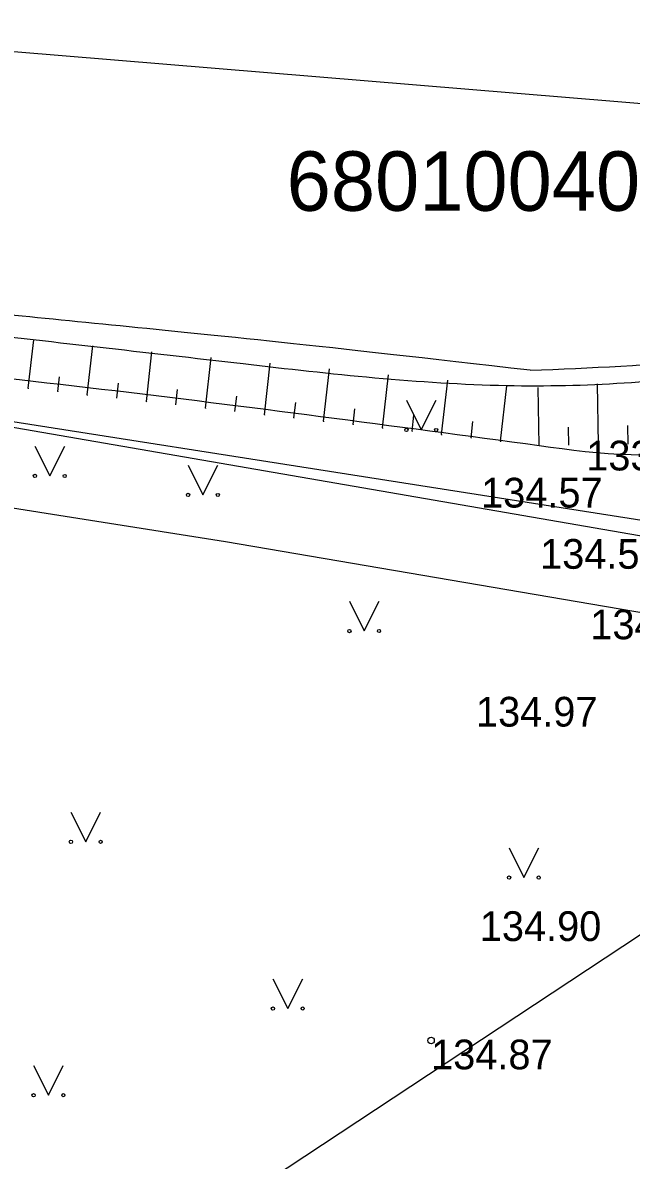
# Model space of a CAD drawing. Extents: x 728710 to 728960, y 272811 to 273475.
# Drawn here: x 728760.53 to 728770.77, y 273405.27 to 273424.4 of the extents above; entities that cross this region are included whole.
import ezdxf

# ---------------------------------------------------------------- set-up
doc = ezdxf.new("R2010")
doc.units = 0
for name, color, linetype in [('Level 12', 7, 'Continuous'), ('Level 23', 7, 'Continuous'), ('Level 33', 7, 'Continuous'), ('Level 34', 7, 'Continuous'), ('Level 35', 7, 'Continuous'), ('Level 42', 7, 'Continuous'), ('Level 48', 7, 'Continuous'), ('Level 57', 7, 'Continuous'), ('RAMI_UZMR_####_####_#', 7, 'Continuous'), ('ROBZ_KADS_####_TKST_#', 7, 'Continuous'), ('ROBZ_UZMR_####_####_#', 7, 'Continuous'), ('TERT_KONT_####_####_#', 7, 'Continuous')]:
    doc.layers.add(name, color=color, linetype=linetype)

msp = doc.modelspace()

# ---------------------------------------------------------------- linework, layer by layer
at = {"layer": 'Level 12'}
for p, q in [((728760.619, 273418.256), (728760.711, 273419.069)), ((728761.613, 273418.145), (728761.706, 273418.969)), ((728762.607, 273418.033), (728762.701, 273418.87)), ((728763.601, 273417.922), (728763.696, 273418.773)), ((728764.595, 273417.81), (728764.692, 273418.676)), ((728765.588, 273417.699), (728765.687, 273418.579)), ((728761.116, 273418.2), (728761.144, 273418.446)), ((728766.582, 273417.588), (728766.683, 273418.483)), ((728767.576, 273417.476), (728767.678, 273418.39)), ((728760.619, 273418.256), (728760.618, 273418.246)), ((728761.116, 273418.2), (728761.116, 273418.197)), ((728762.11, 273418.089), (728762.138, 273418.338)), ((728763.104, 273417.978), (728763.132, 273418.231)), ((728768.57, 273417.365), (728768.674, 273418.296)), ((728769.216, 273417.292), (728769.201, 273418.266)), ((728770.216, 273417.308), (728770.2, 273418.33)), ((728761.613, 273418.145), (728761.612, 273418.135)), ((728762.11, 273418.089), (728762.11, 273418.086)), ((728762.607, 273418.033), (728762.606, 273418.023)), ((728764.098, 273417.866), (728764.127, 273418.124)), ((728765.091, 273417.755), (728765.121, 273418.017)), ((728763.104, 273417.978), (728763.104, 273417.975)), ((728763.601, 273417.922), (728763.6, 273417.912)), ((728764.098, 273417.866), (728764.097, 273417.863)), ((728764.595, 273417.81), (728764.593, 273417.801)), ((728766.085, 273417.643), (728766.115, 273417.909)), ((728765.091, 273417.755), (728765.091, 273417.752)), ((728765.588, 273417.699), (728765.587, 273417.689)), ((728766.085, 273417.643), (728766.085, 273417.64)), ((728767.079, 273417.532), (728767.109, 273417.803)), ((728768.073, 273417.42), (728768.104, 273417.697)), ((728770.716, 273417.316), (728770.711, 273417.63)), ((728766.582, 273417.588), (728766.581, 273417.578)), ((728767.079, 273417.532), (728767.079, 273417.529)), ((728767.576, 273417.476), (728767.575, 273417.466)), ((728769.716, 273417.3), (728769.712, 273417.6)), ((728768.073, 273417.42), (728768.072, 273417.417)), ((728768.57, 273417.365), (728768.569, 273417.355)), ((728769.067, 273417.309), (728769.066, 273417.306)), ((728769.067, 273417.309), (728769.067, 273417.312))]:
    msp.add_line(p, q, dxfattribs=at)
for points in [[(728744.037, 273419.326), (728754.471, 273418.946), (728769.216, 273417.292)], [(728769.216, 273417.292), (728772.241, 273417.34), (728773.448, 273417.819), (728775.383, 273417.819), (728777.318, 273417.819), (728779.801, 273417.819), (728783.205, 273418.186), (728785.14, 273418.186), (728787.244, 273417.459), (728789.982, 273415.263), (728791.949, 273413.779), (728793.31, 273413.264), (728794.399, 273413.446), (728797.122, 273414.264), (728798.559, 273414.445), (728799.618, 273414.188), (728800.193, 273413.567), (728800.36, 273412.37), (728800.012, 273411.25), (728798.652, 273409.873), (728798.03, 273409.023), (728797.606, 273407.887), (728797.007, 273406.767)]]:
    msp.add_spline(points, degree=3, dxfattribs=at)
at = {"layer": 'Level 23'}
msp.add_lwpolyline([(728775.104, 273411.821), (728750.664, 273395.692)], dxfattribs=at)
at = {"layer": 'Level 33'}
msp.add_open_spline([(728769.065, 273418.557), (728765.53, 273418.968), (728761.943, 273419.325), (728757.907, 273419.728), (728757.462, 273419.774), (728756.571, 273419.878), (728756.124, 273419.934), (728754.781, 273420.101), (728753.88, 273420.212), (728751.16, 273420.436), (728749.348, 273420.453), (728746.359, 273420.511), (728745.171, 273420.54), (728743.982, 273420.563)], degree=3, dxfattribs=at)
msp.add_spline([(728769.065, 273418.557), (728772.12, 273418.756), (728774.651, 273419.122), (728783.799, 273419.463), (728786.916, 273419.027), (728788.265, 273418.314), (728790.708, 273416.501), (728792.526, 273414.874), (728793.589, 273414.671), (728795.387, 273414.917), (728797.984, 273415.774), (728799.237, 273415.773), (728800.894, 273414.901), (728801.653, 273413.507), (728801.685, 273412.251), (728801.253, 273410.766), (728799.842, 273408.86), (728798.822, 273407.273), (728798.368, 273406.856), (728798.53, 273406.513)], degree=3, dxfattribs=at)
at = {"layer": 'Level 34'}
msp.add_spline([(728803.711, 273405.484), (728801.422, 273405.484), (728800.253, 273405.69), (728798.991, 273406.049), (728798.257, 273406.395), (728798.035, 273406.78), (728799.137, 273408.348), (728800.771, 273410.635), (728801.169, 273411.645), (728801.395, 273412.814), (728801.395, 273413.639), (728800.811, 273414.542), (728800.187, 273415.101), (728799.098, 273415.433), (728798.208, 273415.433), (728796.959, 273415.154), (728795.698, 273414.702), (728794.542, 273414.463), (728793.32, 273414.463), (728792.63, 273414.463), (728791.78, 273415.127), (728789.217, 273417.32), (728787.889, 273418.277), (728786.202, 273418.969), (728783.997, 273419.181), (728781.062, 273419.181), (728779.402, 273419.048), (728774.594, 273418.875), (728772.615, 273418.556), (728768.674, 273418.296), (728764.235, 273418.663), (728759.321, 273419.221), (728753.876, 273419.779), (728749.613, 273420.085), (728745.469, 273420.085), (728743.998, 273420.191)], degree=3, dxfattribs=at)
at = {"layer": 'Level 35'}
msp.add_lwpolyline([(728744.077, 273418.442), (728754.56, 273418.606), (728771.59, 273415.937)], dxfattribs=at)
at = {"layer": 'Level 42'}
msp.add_lwpolyline([(728744.127, 273417.336), (728753.529, 273417.32), (728763.941, 273415.674), (728771.995, 273414.301), (728772.789, 273413.658), (728772.866, 273409.228), (728774.333, 273393.944), (728774.498, 273390.902), (728774.316, 273388.778), (728772.706, 273388.348), (728772.062, 273387.726), (728772.188, 273385.974), (728773.233, 273385.001), (728774.349, 273385.73), (728774.847, 273385.541), (728775.23, 273379.296), (728776.795, 273371.75), (728778.361, 273363.303)], dxfattribs=at)
at = {"layer": 'Level 48'}
msp.add_circle((728767.399, 273407.282), 0.0534, dxfattribs=at)
at = {"layer": 'RAMI_UZMR_####_####_#'}
msp.add_lwpolyline([(728810.773, 273260.978), (728802.611, 273315.901), (728795.796, 273348.362), (728794.274, 273357.438), (728805.771, 273362.009), (728805.234, 273373.998), (728803.936, 273379.727), (728791.234, 273379.578), (728787.734, 273403.429), (728803.558, 273404.599), (728803.908, 273418.239), (728787.419, 273421.679), (728754.475, 273424.404), (728743.982, 273420.563), (728745.23, 273392.888), (728745.879, 273378.489), (728747.149, 273361.103), (728773.116, 273356.557), (728775.22, 273317.659), (728767.872, 273315.668), (728768.286, 273308.258), (728775.846, 273306.093), (728776.746, 273299.712), (728774.767, 273288.109)], dxfattribs=at)
at = {"layer": 'ROBZ_UZMR_####_####_#'}
msp.add_line((728771.692, 273415.636), (728754.544, 273418.603), dxfattribs=at)
at = {"layer": 'TERT_KONT_####_####_#'}
for p, q in [((728766.984, 273418.053), (728767.234, 273417.553)), ((728767.234, 273417.553), (728767.484, 273418.053)), ((728760.732, 273417.279), (728760.982, 273416.779)), ((728760.982, 273416.779), (728761.232, 273417.279)), ((728763.309, 273416.959), (728763.559, 273416.459)), ((728763.559, 273416.459), (728763.809, 273416.959)), ((728766.024, 273414.671), (728766.274, 273414.171)), ((728766.274, 273414.171), (728766.524, 273414.671)), ((728761.337, 273411.124), (728761.587, 273410.624)), ((728761.587, 273410.624), (728761.837, 273411.124)), ((728768.711, 273410.523), (728768.961, 273410.023)), ((728768.961, 273410.023), (728769.211, 273410.523)), ((728764.738, 273408.321), (728764.988, 273407.821)), ((728764.988, 273407.821), (728765.238, 273408.321)), ((728760.708, 273406.862), (728760.958, 273406.362)), ((728760.958, 273406.362), (728761.208, 273406.862))]:
    msp.add_line(p, q, dxfattribs=at)
for centre, radius in [((728766.984, 273417.553), 0.028), ((728767.484, 273417.553), 0.0263), ((728760.732, 273416.779), 0.028), ((728761.232, 273416.779), 0.0263), ((728763.309, 273416.459), 0.028), ((728763.809, 273416.459), 0.0263), ((728766.024, 273414.17), 0.028), ((728766.524, 273414.17), 0.0263), ((728761.337, 273410.624), 0.028), ((728761.837, 273410.624), 0.0263), ((728768.711, 273410.023), 0.028), ((728769.211, 273410.023), 0.0263), ((728764.738, 273407.82), 0.028), ((728765.238, 273407.82), 0.0263), ((728760.708, 273406.362), 0.028), ((728761.208, 273406.362), 0.0263)]:
    msp.add_circle(centre, radius, dxfattribs=at)

# ---------------------------------------------------------------- texts
at = {"layer": 'Level 57'}
for s, p in [('133.73', (728770.011, 273416.872)), (' 134.57', (728768.055, 273416.248)), ('134.57', (728769.234, 273415.218)), ('134.46', (728770.079, 273414.032)), (' 134.97', (728767.969, 273412.563)), (' 134.90', (728768.033, 273408.956)), ('134.87', (728767.399, 273406.797))]:
    msp.add_text(s, height=0.5, dxfattribs=at).set_placement(p)
at = {"layer": 'ROBZ_KADS_####_TKST_#'}
msp.add_text('68010040056', height=1, dxfattribs=at).set_placement((728764.968, 273421.24))

doc.saveas('drawing.dxf')
